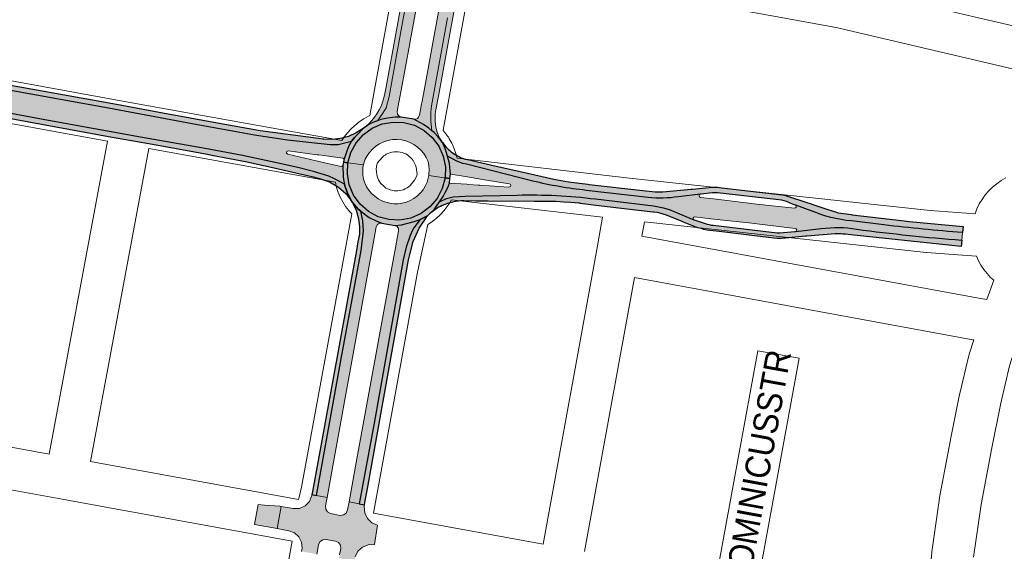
# Paper-space layout 'Layout1' of a CAD drawing. Header units: metres. Extents: x 123097 to 144122, y 392739 to 407589.
# Tile 265 of 510: x 132133 to 132438, y 398191 to 398356. Entities that reach past the tile are written whole.
import ezdxf
from ezdxf.enums import TextEntityAlignment as Align

# ---------------------------------------------------------------- set-up
doc = ezdxf.new("R2010")
doc.units = ezdxf.units.M
doc.header["$MEASUREMENT"] = 0
for name, color, linetype, lineweight in [('gs-anno-wegen algemeen tekst', 7, 'Continuous', 0), ('gs-knt-wegen algemeen', 7, 'Continuous', 0), ('ir-ARC-asfalt-hoofdwegen-te inspecteren', 5, 'Continuous', 0), ('ir-ARC-fietspaden naastliggend- te inspecteren', 1, 'Continuous', 0)]:
    doc.layers.add(name, color=color, linetype=linetype, lineweight=lineweight)
doc.styles.add('Style-Arial', font='arial.ttf')

psp = doc.layouts.get("Layout1")

# ---------------------------------------------------------------- hatches: boundary and pattern name
at = {"layer": 'ir-ARC-asfalt-hoofdwegen-te inspecteren', "linetype": 'Continuous', "lineweight": 13}
for points in [[(132265.18, 398373.011, 0.4092691), (132263.26, 398375.8), (132262.274, 398375.985), (132264.236, 398387.774), (132264.655, 398387.686), (132264.656, 398387.691), (132265.411, 398387.54, 0.4200899), (132268.12, 398389.38), (132268.149, 398389.54), (132281.558, 398462.896), (132281.689, 398463.598), (132281.686, 398463.598), (132284.01, 398476.31, 0.3861585), (132281.87, 398479.22), (132281.241, 398479.329), (132281.243, 398479.341), (132280.921, 398479.389), (132283.196, 398491.149), (132284.361, 398490.949, 0.4084122), (132287.11, 398493.2), (132287.277, 398494.112), (132287.281, 398494.111), (132287.413, 398494.849), (132287.412, 398494.849), (132290.83, 398513.551, 0.4105519), (132289.01, 398516.61), (132287.98, 398516.82), (132289.991, 398528.683), (132291.214, 398528.448, 0.1733107), (132292.725, 398528.746, 0.1113431), (132293.74, 398529.972), (132294.048, 398530.561), (132294.35, 398531.137, 0.0531389), (132294.585, 398531.874), (132294.663, 398532.674), (132294.676, 398533.447), (132294.614, 398533.945), (132293.464, 398538.903, -0.0653339), (132293.233, 398541.185), (132293.248, 398541.444), (132293.273, 398541.803), (132293.269, 398541.803), (132293.55, 398546.64), (132293.586, 398547.022), (132293.636, 398547.406), (132294.341, 398551.268), (132294.465, 398551.94), (132294.464, 398551.94), (132296.401, 398562.55), (132296.525, 398563.215), (132296.522, 398563.215), (132298.638, 398574.803), (132299.077, 398577.183), (132299.261, 398578.158), (132308.418, 398576.555), (132308.551, 398576.538), (132308.36, 398575.544), (132307.931, 398573.161), (132307.737, 398572.088), (132304.731, 398572.629), (132298.05, 398534.393), (132297.9, 398533.534), (132291.914, 398501.947), (132283.562, 398455.79), (132279.983, 398436.552), (132273.645, 398401.804), (132267.605, 398369.144), (132265.293, 398356.17), (132262.385, 398340.287), (132260.353, 398328.935, 0.0734703), (132260.426, 398321.217), (132259.509, 398321.987), (132257.807, 398323.152), (132255.62, 398324.384), (132254.847, 398324.77, 0.4023947), (132256.57, 398325.999), (132257.124, 398328.898), (132257.129, 398328.897), (132257.271, 398329.633), (132257.265, 398329.634), (132257.31, 398329.87), (132257.82, 398332.56), (132265.142, 398372.799)], [(132249.75, 398327.19, 0.4195837), (132250.97, 398325.45), (132249.038, 398325.409), (132246.732, 398325.114), (132244.663, 398324.663), (132243.604, 398324.296), (132245.291, 398326.604), (132246.26, 398328.319), (132247.192, 398331.824), (132249.69, 398345.656), (132254.164, 398370.039), (132257.594, 398388.382), (132260.801, 398406.129), (132265.424, 398431.556), (132268.556, 398448.035), (132274.894, 398483.156), (132277.163, 398495.654), (132280.626, 398513.361, 0.0844897), (132280.673, 398523.113), (132282.312, 398531.902, 0.1045372), (132284.387, 398535.484), (132284.568, 398536.482), (132288.41, 398557.625), (132289.237, 398562.175), (132289.239, 398562.188), (132289.685, 398564.605), (132292.88, 398563.947), (132289.957, 398547.638), (132289.954, 398547.639), (132289.891, 398547.269), (132287.461, 398533.842), (132287.459, 398533.842), (132287.394, 398533.473), (132287.101, 398531.93), (132287.07, 398531.764), (132287.066, 398531.475), (132287.109, 398530.827), (132287.177, 398530.47), (132287.289, 398530.144), (132287.365, 398530.006), (132287.56, 398529.753), (132287.775, 398529.546), (132288.011, 398529.373), (132288.967, 398528.872), (132289.274, 398528.768), (132289.983, 398528.685), (132289.991, 398528.683), (132287.98, 398516.82), (132287.866, 398516.843), (132287.66, 398516.886), (132287.66, 398516.885), (132286.949, 398517.03, 0.4294212), (132284.01, 398514.96), (132283.842, 398514.048), (132283.839, 398514.049), (132283.703, 398513.311), (132283.706, 398513.311), (132280.2, 398494.31), (132280.149, 398494.038, 0.4169601), (132282.03, 398491.35), (132283.196, 398491.149), (132280.921, 398479.389), (132280.73, 398479.417), (132279.969, 398479.549, 0.4107291), (132277.19, 398477.61), (132272.619, 398452.562), (132272.609, 398452.564), (132272.475, 398451.826), (132272.485, 398451.824), (132270.315, 398439.936), (132270.313, 398439.936), (132270.294, 398439.822), (132267.73, 398425.767), (132267.705, 398425.633), (132267.705, 398425.633), (132261.36, 398390.86), (132261.3, 398390.519, 0.4002942), (132263.06, 398388.01), (132264.12, 398387.798), (132264.236, 398387.774), (132262.274, 398375.985), (132261.289, 398376.169, 0.4346122), (132258.32, 398374.08), (132253.733, 398348.956), (132253.73, 398348.957), (132253.596, 398348.219), (132253.598, 398348.219), (132250.96, 398333.77), (132250.44, 398331.08), (132250.305, 398330.321), (132250.252, 398330.064), (132250.26, 398330.063)], [(132261.69, 398327.63, 0.1770104), (132263.057, 398318.707), (132263.406, 398318.109), (132263.783, 398317.535), (132262.27, 398319.47), (132261.127, 398320.629), (132260.426, 398321.217, -0.0734703), (132260.353, 398328.935), (132262.385, 398340.287), (132265.293, 398356.17), (132267.605, 398369.144), (132273.645, 398401.804), (132279.983, 398436.552), (132283.562, 398455.79), (132291.914, 398501.947), (132297.9, 398533.534), (132298.736, 398531.248), (132293.029, 398500), (132292.412, 398496.621), (132287.715, 398470.322), (132273.655, 398393.277), (132273.583, 398392.875), (132271.468, 398381.134), (132270.853, 398381.233), (132270.694, 398380.246), (132271.291, 398380.15), (132269.038, 398367.643), (132262.54, 398331.871)], [(132278.967, 398513.809, 0.0994567), (132278.832, 398522.627), (132279.663, 398527.555), (132280.309, 398524.947, -0.100711), (132280.626, 398513.361), (132277.163, 398495.654), (132274.894, 398483.156), (132268.556, 398448.035), (132265.424, 398431.556), (132260.801, 398406.129), (132257.594, 398388.382), (132254.164, 398370.039), (132249.69, 398345.656), (132247.192, 398331.824), (132246.26, 398328.319), (132245.291, 398326.604), (132243.604, 398324.296), (132242.725, 398323.991), (132241.251, 398323.341), (132239.226, 398321.934), (132240.079, 398322.616), (132240.89, 398323.353, 0.1570472), (132245.87, 398332.69), (132246.25, 398334.77), (132252.695, 398369.924), (132252.89, 398370.99), (132257.64, 398397.412), (132257.64, 398397.412), (132276.373, 398500), (132278.454, 398511.399), (132278.612, 398512.14)], [(132372.752, 398297.272, 0.7626472), (132373.106, 398298.182), (132377.865, 398296.485, 0.0786348), (132390.331, 398293.318), (132400.416, 398292.082, 0.0095899), (132424.766, 398289.715), (132424.554, 398287.385, -0.0136761), (132391.958, 398290.753, 0.0836673), (132380.999, 398290.928), (132373.093, 398290.039, 0.8073343), (132372.946, 398290.979), (132360.282, 398292.516), (132360.283, 398292.52), (132359.537, 398292.602), (132359.537, 398292.602), (132346.824, 398294), (132341.851, 398294.593, 0.7844867), (132341.539, 398293.67), (132337.158, 398295.54, 0.0697134), (132329.082, 398298.007), (132311.082, 398300.113, 0.0387927), (132286.883, 398301.304), (132270.765, 398300.938), (132267.068, 398300.813), (132265.009, 398300.256), (132262.82, 398299.214), (132263.941, 398300.895), (132264.605, 398302.159), (132265.35, 398303.624), (132265.89, 398304.994), (132271.27, 398304.65), (132271.744, 398304.62), (132274.825, 398304.422), (132275.32, 398304.39), (132284.28, 398303.81, 1.0099838), (132284.42, 398304.82), (132275.52, 398306.28), (132274.998, 398306.365), (132272.005, 398306.852), (132271.53, 398306.929), (132266.173, 398307.793), (132265.946, 398311.083), (132265.277, 398313.384), (132268.158, 398311.84), (132270.075, 398311.099), (132271.214, 398310.862), (132291.683, 398305.627, 0.0309584), (132308.219, 398302.771), (132327.435, 398300.556, 0.0600072), (132336.768, 398300.772), (132343.495, 398301.587, 0.7776652), (132343.616, 398300.616), (132347.6, 398300.171), (132360.275, 398298.621), (132360.274, 398298.615), (132361.02, 398298.535)]]:
    psp.add_hatch(color=5, dxfattribs=at).paths.add_polyline_path(points)
for points in [[(132224.58, 398311.93), (132215.82, 398313.98), (132215.449, 398314.31), (132215.537, 398314.799), (132216, 398314.979), (132224.92, 398313.8), (132225.45, 398313.73), (132228.579, 398313.315), (132229.07, 398313.25), (132232.84, 398312.74), (132233.138, 398312.552), (132233.221, 398312.21), (132234.099, 398314.93), (132234.727, 398316.563), (132235.598, 398317.947), (132231.47, 398316.967), (132228.985, 398316.967), (132215.735, 398318.449), (132205.58, 398319.974), (132186.272, 398323.461), (132160.295, 398328.277), (132116.819, 398336.112), (132108.529, 398337.657), (132107.24, 398330.776), (132140.595, 398324.638), (132170.233, 398319.255), (132190.282, 398315.681), (132201.832, 398313.524), (132211.944, 398311.432), (132218.961, 398309.863), (132223.842, 398308.599), (132228.593, 398307.117), (132230.293, 398306.289), (132233.426, 398304.663), (132233.104, 398306.103), (132232.987, 398307.067), (132232.932, 398308.053), (132232.895, 398309.351), (132232.89, 398310.51), (132232.68, 398310.21), (132232.32, 398310.139), (132228.163, 398311.099), (132225.088, 398311.812)], [(132239.263, 398310.654), (132239.383, 398311.212), (132239.805, 398312.39), (132240.378, 398313.503), (132241.091, 398314.531), (132242.028, 398315.561), (132243.091, 398316.46), (132244.263, 398317.212), (132245.525, 398317.802), (132246.853, 398318.22), (132248.225, 398318.459), (132249.616, 398318.515), (132251.003, 398318.389), (132252.361, 398318.082), (132253.668, 398317.6), (132254.9, 398316.951), (132256.036, 398316.145), (132257.057, 398315.197), (132257.944, 398314.124), (132258.683, 398312.943), (132259.261, 398311.676), (132259.522, 398310.399), (132259.621, 398309.099), (132259.556, 398307.797), (132259.478, 398307.361), (132264.304, 398306.672), (132264.522, 398306.641), (132264.616, 398310.014), (132263.964, 398313.324), (132262.598, 398316.409), (132260.585, 398319.117), (132258.024, 398321.314), (132255.042, 398322.892), (132251.785, 398323.774), (132248.414, 398323.915), (132245.095, 398323.31), (132241.991, 398321.987), (132239.255, 398320.012), (132237.022, 398317.483), (132235.402, 398314.523), (132234.475, 398311.279)], [(132239.263, 398310.654), (132234.475, 398311.279), (132234.29, 398307.849), (132234.879, 398304.466), (132236.213, 398301.301), (132238.223, 398298.516), (132240.807, 398296.253), (132243.833, 398294.628), (132247.147, 398293.724), (132250.579, 398293.587), (132253.954, 398294.224), (132257.1, 398295.602), (132259.856, 398297.651), (132262.082, 398300.267), (132263.665, 398303.315), (132264.522, 398306.641), (132264.304, 398306.672), (132259.478, 398307.361), (132259.328, 398306.514), (132258.941, 398305.269), (132258.402, 398304.082), (132257.718, 398302.972), (132256.899, 398301.958), (132255.957, 398301.055), (132254.909, 398300.279), (132253.771, 398299.641), (132252.562, 398299.15), (132251.301, 398298.814), (132250.008, 398298.639), (132248.703, 398298.626), (132247.408, 398298.78), (132246.149, 398299.093), (132244.94, 398299.562), (132243.799, 398300.179), (132242.745, 398300.934), (132241.793, 398301.815), (132240.957, 398302.807), (132240.254, 398303.898), (132239.7, 398305.071), (132239.316, 398306.262), (132239.087, 398307.492), (132239.021, 398308.742), (132239.12, 398309.989)], [(132241.79, 398283.5), (132242.3, 398286.21), (132243.25, 398291.49), (132243.574, 398292.171), (132244.194, 398292.599), (132244.945, 398292.662), (132243.206, 398293.397), (132241.037, 398294.423), (132238.473, 398296.312), (132239.112, 398293.355), (132239.308, 398290.254), (132238.506, 398284.196), (132236.5, 398272.964), (132232.408, 398250.659), (132224.713, 398208.402), (132228.011, 398207.743), (132229.997, 398218.734)], [(132250.14, 398290.28), (132249.18, 398285.02), (132248.69, 398282.36), (132236.842, 398217.468), (132234.827, 398206.455), (132234.82, 398206.419), (132237.934, 398205.846), (132242.538, 398230.771), (132251.604, 398281.318), (132252.446, 398285.209), (132253.69, 398288.78), (132254.414, 398290.469), (132254.866, 398291.198), (132256.778, 398293.792), (132255.006, 398293.126), (132251.061, 398292.123), (132249.039, 398291.89), (132249.679, 398291.578), (132250.081, 398290.99)], [(132213.811, 398205.038), (132212.516, 398198.184), (132216.197, 398197.476), (132217.904, 398196.807), (132219.263, 398195.576), (132220.095, 398193.942), (132220.293, 398192.119), (132220.122, 398191.099), (132221.535, 398190.853), (132224.831, 398190.279), (132225.023, 398191.324), (132225.378, 398193.217), (132225.82, 398194.134), (132226.652, 398194.72), (132227.664, 398194.829), (132230.623, 398194.304), (132231.571, 398193.9), (132232.17, 398193.062), (132232.247, 398192.034), (132231.898, 398190.083), (132231.706, 398189.032), (132234.746, 398188.459), (132236.489, 398188.131), (132236.724, 398189.425), (132237.563, 398191.15), (132238.962, 398192.463), (132240.736, 398193.193), (132242.654, 398193.242), (132243.653, 398199.184), (132241.868, 398199.947), (132240.476, 398201.299), (132239.662, 398203.06), (132239.534, 398204.997), (132239.615, 398205.537), (132237.934, 398205.846), (132234.82, 398206.419), (132234.346, 398203.919), (132233.924, 398202.979), (132233.093, 398202.37), (132232.069, 398202.252), (132229.097, 398202.842), (132228.177, 398203.305), (132227.611, 398204.165), (132227.549, 398205.193), (132228.011, 398207.743), (132224.713, 398208.402), (132223.306, 398208.683), (132223.243, 398208.399), (132222.54, 398206.589), (132221.195, 398205.188), (132219.415, 398204.412), (132217.473, 398204.379)], [(132212.516, 398198.184), (132213.811, 398205.038), (132213.337, 398205.123), (132208.658, 398205.449), (132206.633, 398205.586), (132205.514, 398199.464)]]:
    psp.add_hatch(color=5, dxfattribs=at).paths.add_polyline_path(points, flags=0)
at = {"layer": 'ir-ARC-fietspaden naastliggend- te inspecteren', "linetype": 'Continuous', "lineweight": 30, "extrusion": (0, 0, -1)}
for points in [[(-132226.714, 398318.624), (-132225.326, 398318.773), (-132207.236, 398321.195), (-132195.25, 398323.374), (-132175.986, 398326.839), (-132162.823, 398329.323), (-132128.805, 398335.393), (-132108.795, 398339.077), (-132108.529, 398337.657), (-132116.819, 398336.112), (-132160.295, 398328.277), (-132186.272, 398323.461), (-132205.58, 398319.974), (-132215.735, 398318.449), (-132228.985, 398316.967), (-132231.47, 398316.967), (-132235.598, 398317.947), (-132235.665, 398318.053), (-132236.485, 398319.108), (-132237.467, 398320.095), (-132239.226, 398321.934), (-132237.024, 398320.532), (-132234.636, 398319.478), (-132232.156, 398318.804), (-132229.604, 398318.505), (-132227.035, 398318.589)], [(-132239.226, 398321.934), (-132237.467, 398320.095), (-132236.485, 398319.108), (-132235.665, 398318.053), (-132235.598, 398317.947), (-132234.727, 398316.563), (-132234.099, 398314.93), (-132233.221, 398312.21), (-132233.075, 398311.462), (-132234.475, 398311.279), (-132235.402, 398314.523), (-132237.022, 398317.483), (-132239.255, 398320.012), (-132241.991, 398321.987), (-132245.095, 398323.31), (-132248.414, 398323.915), (-132251.785, 398323.774), (-132255.042, 398322.892), (-132258.024, 398321.314), (-132260.585, 398319.117), (-132262.598, 398316.409), (-132263.964, 398313.324), (-132264.616, 398310.014), (-132264.522, 398306.641), (-132266.035, 398306.424), (-132266.173, 398307.793), (-132265.946, 398311.083), (-132265.277, 398313.384), (-132264.594, 398315.736), (-132263.783, 398317.535), (-132262.27, 398319.47), (-132261.127, 398320.629), (-132260.426, 398321.217), (-132259.509, 398321.987), (-132257.807, 398323.152), (-132255.62, 398324.384), (-132254.847, 398324.77), (-132250.97, 398325.45), (-132249.038, 398325.409), (-132246.732, 398325.114), (-132244.663, 398324.663), (-132243.604, 398324.296), (-132242.725, 398323.991), (-132241.251, 398323.341)], [(-132264.522, 398306.641), (-132263.665, 398303.315), (-132262.082, 398300.267), (-132259.856, 398297.651), (-132257.1, 398295.602), (-132253.954, 398294.224), (-132250.579, 398293.587), (-132247.147, 398293.724), (-132243.833, 398294.628), (-132240.807, 398296.253), (-132238.223, 398298.516), (-132236.213, 398301.301), (-132234.879, 398304.466), (-132234.29, 398307.849), (-132234.475, 398311.279), (-132233.075, 398311.462), (-132232.89, 398310.51), (-132232.895, 398309.351), (-132232.932, 398308.053), (-132232.987, 398307.067), (-132233.104, 398306.103), (-132233.426, 398304.663), (-132233.623, 398303.889), (-132234.458, 398301.702), (-132235.789, 398299.144), (-132236.543, 398298.292), (-132237.006, 398297.679), (-132237.637, 398296.929), (-132238.473, 398296.312), (-132241.037, 398294.423), (-132243.206, 398293.397), (-132244.945, 398292.662), (-132249.039, 398291.89), (-132251.061, 398292.123), (-132255.006, 398293.126), (-132256.778, 398293.792), (-132257.207, 398293.954), (-132258.046, 398294.371), (-132259.106, 398294.866), (-132259.317, 398295.099), (-132259.739, 398295.5), (-132261.21, 398296.974), (-132262.11, 398298.149), (-132262.82, 398299.214), (-132263.941, 398300.895), (-132264.605, 398302.159), (-132265.35, 398303.624), (-132265.89, 398304.994), (-132266.035, 398306.424)], [(-132237.542, 398286.804), (-132237.12, 398284.14), (-132224.214, 398213.531), (-132223.49, 398209.669), (-132223.306, 398208.683), (-132224.713, 398208.402), (-132232.408, 398250.659), (-132236.5, 398272.964), (-132238.506, 398284.196), (-132239.308, 398290.254), (-132239.112, 398293.355), (-132238.473, 398296.312), (-132237.637, 398296.929), (-132237.006, 398297.679), (-132236.543, 398298.292), (-132235.789, 398299.144), (-132237.009, 398296.666), (-132237.78, 398294.013), (-132238.07, 398291.607), (-132237.99, 398289.185)]]:
    psp.add_hatch(color=1, dxfattribs=at).paths.add_polyline_path(points, flags=0)
at = {"layer": 'ir-ARC-fietspaden naastliggend- te inspecteren', "linetype": 'Continuous', "lineweight": 30}
for points in [[(132190.993, 398313.942), (132192.33, 398313.698), (132203.27, 398311.606), (132212.031, 398309.645), (132223.255, 398307.073), (132225.66, 398306.41), (132228.751, 398305.38), (132231.567, 398303.74), (132233.906, 398301.652), (132235.789, 398299.144), (132234.458, 398301.702), (132233.623, 398303.889), (132233.426, 398304.663), (132230.293, 398306.289), (132228.593, 398307.117), (132223.842, 398308.599), (132218.961, 398309.863), (132211.944, 398311.432), (132201.832, 398313.524), (132190.282, 398315.681), (132170.233, 398319.255), (132140.595, 398324.638), (132107.24, 398330.776), (132106.942, 398329.183), (132160.339, 398319.473), (132172.194, 398317.381)], [(132239.615, 398205.537), (132239.843, 398206.879), (132240.365, 398209.949), (132253.26, 398281.33), (132253.491, 398282.496), (132254.655, 398286.917), (132256.544, 398291.08), (132259.106, 398294.866), (132258.046, 398294.371), (132257.207, 398293.954), (132256.778, 398293.792), (132254.866, 398291.198), (132254.414, 398290.469), (132253.69, 398288.78), (132252.446, 398285.209), (132251.604, 398281.318), (132242.538, 398230.771), (132237.934, 398205.846)]]:
    psp.add_hatch(color=1, dxfattribs=at).paths.add_polyline_path(points, flags=0)
for points in [[(132329.566, 398302.292, 0.0419167), (132331.93, 398302.363), (132340.743, 398303.144), (132340.744, 398303.141), (132341.117, 398303.177), (132346.331, 398303.684), (132347.76, 398303.793), (132348.328, 398303.785), (132348.895, 398303.735), (132350.233, 398303.581), (132368.857, 398301.433), (132369.579, 398301.313), (132370.284, 398301.116), (132376.881, 398298.91), (132376.88, 398298.91), (132377.592, 398298.672), (132377.592, 398298.673), (132378.392, 398298.405), (132382.779, 398296.975), (132384.671, 398296.348, 0.0546524), (132387.935, 398295.577), (132390.235, 398295.281), (132390.235, 398295.277), (132390.607, 398295.233), (132405.865, 398293.44), (132408.268, 398293.142), (132409.377, 398293.034), (132424.938, 398291.598), (132424.766, 398289.715, -0.0095899), (132400.416, 398292.082), (132390.331, 398293.318, -0.0786348), (132377.865, 398296.485), (132373.106, 398298.182), (132373.002, 398298.242), (132372.148, 398298.536), (132370.282, 398299.304), (132369.543, 398299.531), (132368.773, 398299.696), (132348.88, 398301.986), (132348.08, 398302.036), (132347.685, 398302.039), (132347.296, 398302.02), (132343.696, 398301.621), (132343.495, 398301.587), (132336.768, 398300.772, -0.0600072), (132327.435, 398300.556), (132308.219, 398302.771, -0.0309584), (132291.683, 398305.627), (132271.214, 398310.862), (132270.075, 398311.099), (132268.158, 398311.84), (132265.277, 398313.384), (132264.594, 398315.736), (132263.783, 398317.535, 0.0842746), (132266.843, 398314.401, 0.0955955), (132271.344, 398312.281), (132271.667, 398312.287), (132274.598, 398311.56), (132278.624, 398310.697), (132278.989, 398310.613), (132287.756, 398308.589), (132292.343, 398307.552), (132298.178, 398306.246), (132300.48, 398305.774), (132302.791, 398305.372), (132308.736, 398304.673), (132308.735, 398304.672), (132309.108, 398304.629), (132325.747, 398302.726)], [(132270.387, 398299.523, 0.1022393), (132263.61, 398298.06, 0.0373216), (132261.629, 398296.964), (132261.621, 398296.975), (132261.323, 398296.758, 0.0333382), (132259.739, 398295.5), (132261.21, 398296.974), (132262.11, 398298.149), (132262.82, 398299.214), (132265.009, 398300.256), (132267.068, 398300.813), (132270.765, 398300.938), (132286.883, 398301.304, -0.0387927), (132311.082, 398300.113), (132329.082, 398298.007, -0.0697134), (132337.158, 398295.54), (132341.539, 398293.67), (132341.633, 398293.623), (132345.041, 398292.573, 0.0627199), (132347.514, 398291.958), (132367.396, 398289.642), (132368.208, 398289.619), (132372.854, 398290.011), (132372.975, 398290.01), (132373.093, 398290.039), (132380.999, 398290.928, -0.0836673), (132391.958, 398290.753, 0.0136761), (132424.554, 398287.385), (132424.376, 398285.437), (132421.436, 398285.677), (132390.145, 398289.024), (132389.296, 398289.108), (132389.296, 398289.11), (132388.55, 398289.184), (132388.55, 398289.183), (132387.701, 398289.267, 0.0475526), (132385.349, 398289.355), (132376.498, 398288.599), (132376.498, 398288.6), (132376.124, 398288.567), (132369.938, 398288.017, -0.0554312), (132367.393, 398287.928), (132362.871, 398288.444), (132348.588, 398290.119), (132346.514, 398290.362), (132345.732, 398290.475), (132344.686, 398290.696), (132343.788, 398290.94), (132342.835, 398291.231), (132340.952, 398291.898), (132338.309, 398292.974), (132338.31, 398292.977), (132337.962, 398293.115), (132333.086, 398295.053), (132332.049, 398295.437), (132331.028, 398295.749), (132330.343, 398295.883), (132329.217, 398296.02), (132329.218, 398296.044), (132328.844, 398296.066), (132311.231, 398298.126), (132308.812, 398298.432), (132306.338, 398298.749), (132306.34, 398298.767), (132305.966, 398298.797), (132303.482, 398298.997), (132301.162, 398299.162), (132298.846, 398299.283), (132292.526, 398299.34), (132292.526, 398299.341), (132292.151, 398299.343), (132277.919, 398299.434), (132277.919, 398299.437), (132277.544, 398299.436), (132274.044, 398299.425)]]:
    psp.add_hatch(color=1, dxfattribs=at).paths.add_polyline_path(points)

# ---------------------------------------------------------------- linework, layer by layer
at = {"layer": 'gs-knt-wegen algemeen', "color": 7, "linetype": 'Continuous', "flags": 128}
for points in [[(132241.2, 398325.9), (132250.652, 398377.622)], [(132273.44, 398373.475), (132263.963, 398321.373), (132263.95, 398321.31)], [(132460.891, 398335.484), (132385.65, 398353.094), (132362.311, 398357.335), (132273.44, 398373.475)], [(132371.847, 398368.835), (132388.139, 398365.875), (132388.299, 398365.844), (132388.459, 398365.809), (132466.525, 398347.537)], [(132159.965, 398318.023), (132111.864, 398326.791), (131985.738, 398349.73), (131961.844, 398354.076)], [(132120.599, 398338.434), (132168.72, 398329.662), (132232.604, 398318.162), (132233.425, 398319.402), (132234.359, 398320.57), (132235.393, 398321.65), (132236.61, 398322.863), (132237.936, 398323.958), (132239.357, 398324.924), (132240.863, 398325.753), (132241.2, 398325.9)], [(132263.95, 398321.31), (132264.127, 398321.114), (132264.302, 398320.904), (132264.468, 398320.686), (132265.406, 398319.401), (132265.562, 398319.178), (132265.708, 398318.949), (132265.844, 398318.714), (132266.615, 398317.322), (132266.713, 398317.137), (132266.806, 398316.949), (132267.397, 398315.576), (132267.892, 398314.167), (132268.288, 398312.734), (132321.617, 398306.592), (132414.752, 398296.515), (132428.643, 398295.508), (132429.227, 398297.059), (132429.947, 398298.56), (132430.795, 398299.993), (132431.764, 398301.347), (132432.848, 398302.611), (132434.037, 398303.777), (132435.322, 398304.835), (132436.695, 398305.777), (132438.144, 398306.597)], [(132141.953, 398221.201), (132159.965, 398318.023)], [(132172.776, 398315.702), (132154.763, 398218.872)], [(132235.648, 398295.513), (132235.1, 398296.065), (132234.898, 398296.279), (132234.705, 398296.501), (132233.716, 398297.806), (132232.84, 398299.189), (132232.084, 398300.64), (132231.452, 398302.15), (132230.95, 398303.708), (132230.583, 398305.296), (132172.776, 398315.702)], [(132248.818, 398302.64), (132249.529, 398302.598), (132249.894, 398302.617), (132251.671, 398302.958), (132252.227, 398303.222), (132252.756, 398303.535), (132253.255, 398303.895), (132253.72, 398304.299), (132254.145, 398304.743), (132255.054, 398305.973), (132255.676, 398307.057), (132255.871, 398307.813), (132255.829, 398308.515), (132255.73, 398309.213), (132255.576, 398309.901), (132255.367, 398310.575), (132255.106, 398311.229), (132254.649, 398312.055), (132254.357, 398312.455), (132252.916, 398313.745), (132252.369, 398314.03), (132251.798, 398314.266), (132251.209, 398314.45), (132250.605, 398314.581), (132249.992, 398314.658), (132249.375, 398314.679), (132248.758, 398314.645), (132248.146, 398314.556), (132248.047, 398314.538), (132247.603, 398314.441), (132247.169, 398314.306), (132246.748, 398314.136), (132246.343, 398313.93), (132245.957, 398313.692), (132245.593, 398313.421), (132245.252, 398313.121), (132244.212, 398312.058), (132244.004, 398311.81), (132243.818, 398311.545), (132243.656, 398311.264), (132243.52, 398310.971), (132243.409, 398310.666), (132243.326, 398310.353), (132243.27, 398310.034), (132243.194, 398309.336), (132243.377, 398307.707), (132243.515, 398307.123), (132243.707, 398306.554), (132243.951, 398306.005), (132244.245, 398305.482), (132244.587, 398304.989), (132245.548, 398304.021), (132246.166, 398303.487), (132247.533, 398302.925), (132248.811, 398302.642), (132248.815, 398302.642), (132248.818, 398302.64)], [(132313.273, 398294.447), (132266.54, 398299.83), (132266.162, 398299.17), (132266.032, 398298.953), (132265.894, 398298.742), (132265.748, 398298.536), (132264.482, 398296.824), (132264.368, 398296.674), (132264.249, 398296.527), (132263.054, 398295.217), (132261.746, 398294.02), (132260.336, 398292.944), (132259.165, 398292.206)], [(132219.163, 398207.161), (132219.177, 398207.236), (132219.234, 398207.494), (132220.091, 398211.02), (132235.648, 398295.513)], [(132294.92, 398193.391), (132311.511, 398284.528), (132313.273, 398294.447)], [(132326.239, 398292.996), (132325.46, 398288.609)], [(132434.417, 398274.955), (132433.413, 398275.862), (132432.328, 398277.021), (132431.342, 398278.266), (132430.463, 398279.588), (132429.697, 398280.979), (132429.051, 398282.422), (132423.257, 398282.851), (132413.703, 398283.537), (132413.469, 398283.558), (132326.239, 398292.996)], [(132259.165, 398292.206), (132256.047, 398277.435), (132242.409, 398202.933)], [(132325.46, 398288.609), (132430.331, 398269.345), (132432.23, 398268.996)], [(132323.155, 398275.795), (132307.731, 398191.067)], [(132428.218, 398256.495), (132427.979, 398256.539), (132323.155, 398275.795)], [(132432.23, 398268.996), (132434.417, 398274.955)], [(132446.601, 398270.365), (132445.118, 398266.335), (132443.473, 398261.82), (132442.906, 398259.805), (132442.849, 398259.613), (132439.338, 398248.457), (132436.564, 398236.962), (132433.779, 398223.174), (132430.495, 398205.578), (132428.168, 398189.302), (132428.168, 398189.299), (132428.168, 398189.296)], [(132414.835, 398186.621), (132415.221, 398190.685), (132415.257, 398190.989), (132417.626, 398207.557), (132417.67, 398207.83), (132420.988, 398225.61), (132421.007, 398225.705), (132423.826, 398239.66), (132423.879, 398239.898), (132426.734, 398251.727), (132426.789, 398251.942), (132426.852, 398252.154), (132428.218, 398256.495)], [(132104.311, 398228.047), (132141.953, 398221.201)], [(132154.763, 398218.872), (132219.163, 398207.161)], [(132217.239, 398194.277), (132146.002, 398207.231), (132108.386, 398214.072)], [(132242.409, 398202.933), (132294.92, 398193.391)], [(132199.061, 398093.955), (132217.239, 398194.277)]]:
    psp.add_lwpolyline(points, dxfattribs=at)
psp.add_lwpolyline([(132349.208, 398186.77), (132361.361, 398253.175, -0.3715016), (132361.371, 398253.182), (132374.16, 398250.842, -0.3715034), (132374.168, 398250.831), (132362.44, 398186.749)], format="xyb", dxfattribs=at)
at = {"layer": 'ir-ARC-asfalt-hoofdwegen-te inspecteren', "color": 5, "linetype": 'Continuous', "lineweight": 13}
for points in [[(132258.32, 398374.08), (132253.733, 398348.956), (132253.73, 398348.957), (132253.596, 398348.219), (132253.598, 398348.219), (132250.96, 398333.77), (132250.44, 398331.08), (132250.305, 398330.321), (132250.252, 398330.064), (132250.26, 398330.063), (132249.75, 398327.19, 0.4195837), (132250.97, 398325.45), (132249.038, 398325.409), (132246.732, 398325.114), (132244.663, 398324.663), (132243.604, 398324.296), (132245.291, 398326.604), (132246.26, 398328.319), (132247.192, 398331.824), (132249.69, 398345.656), (132254.164, 398370.039)], [(132265.293, 398356.17), (132262.385, 398340.287), (132260.353, 398328.935, 0.0734703), (132260.426, 398321.217), (132259.509, 398321.987), (132257.807, 398323.152), (132255.62, 398324.384), (132254.847, 398324.77, 0.4023947), (132256.57, 398325.999), (132257.124, 398328.898), (132257.129, 398328.897), (132257.271, 398329.633), (132257.265, 398329.634), (132257.31, 398329.87), (132257.82, 398332.56), (132265.142, 398372.799)], [(132254.164, 398370.039), (132249.69, 398345.656), (132247.192, 398331.824), (132246.26, 398328.319), (132245.291, 398326.604), (132243.604, 398324.296), (132242.725, 398323.991), (132241.251, 398323.341), (132239.226, 398321.934), (132240.079, 398322.616), (132240.89, 398323.353, 0.1570472), (132245.87, 398332.69), (132246.25, 398334.77), (132252.695, 398369.924)], [(132269.038, 398367.643), (132262.54, 398331.871), (132261.69, 398327.63, 0.1770104), (132263.057, 398318.707), (132263.406, 398318.109), (132263.783, 398317.535), (132262.27, 398319.47), (132261.127, 398320.629), (132260.426, 398321.217, -0.0734703), (132260.353, 398328.935), (132262.385, 398340.287), (132265.293, 398356.17)]]:
    psp.add_lwpolyline(points, format="xyb", dxfattribs=at)
at = {"layer": 'ir-ARC-asfalt-hoofdwegen-te inspecteren', "color": 5, "linetype": 'Continuous', "lineweight": 13, "flags": 128}
for points in [[(132107.24, 398330.776), (132140.595, 398324.638), (132170.233, 398319.255), (132190.282, 398315.681), (132201.832, 398313.524), (132211.944, 398311.432), (132218.961, 398309.863), (132223.842, 398308.599), (132228.593, 398307.117), (132230.293, 398306.289), (132233.426, 398304.663), (132233.104, 398306.103), (132232.987, 398307.067), (132232.932, 398308.053), (132232.895, 398309.351), (132232.89, 398310.51), (132232.68, 398310.21), (132232.32, 398310.139), (132228.163, 398311.099), (132225.088, 398311.812), (132224.58, 398311.93), (132215.82, 398313.98), (132215.449, 398314.31), (132215.537, 398314.799), (132216, 398314.979), (132224.92, 398313.8), (132225.45, 398313.73), (132228.579, 398313.315), (132229.07, 398313.25), (132232.84, 398312.74), (132233.138, 398312.552), (132233.221, 398312.21), (132234.099, 398314.93), (132234.727, 398316.563), (132235.598, 398317.947), (132231.47, 398316.967), (132228.985, 398316.967), (132215.735, 398318.449), (132205.58, 398319.974), (132186.272, 398323.461), (132160.295, 398328.277), (132116.819, 398336.112)], [(132236.724, 398189.425), (132237.563, 398191.15), (132238.962, 398192.463), (132240.736, 398193.193), (132242.654, 398193.242), (132243.653, 398199.184), (132241.868, 398199.947), (132240.476, 398201.299), (132239.662, 398203.06), (132239.534, 398204.997), (132239.615, 398205.537), (132237.934, 398205.846), (132234.82, 398206.419), (132234.346, 398203.919), (132233.924, 398202.979), (132233.093, 398202.37), (132232.069, 398202.252), (132229.097, 398202.842), (132228.177, 398203.305), (132227.611, 398204.165), (132227.549, 398205.193), (132228.011, 398207.743), (132224.713, 398208.402), (132223.306, 398208.683), (132223.243, 398208.399), (132222.54, 398206.589), (132221.195, 398205.188), (132219.415, 398204.412), (132217.473, 398204.379), (132213.811, 398205.038), (132212.516, 398198.184), (132216.197, 398197.476), (132217.904, 398196.807), (132219.263, 398195.576), (132220.095, 398193.942), (132220.293, 398192.119), (132220.122, 398191.099)], [(132224.831, 398190.279), (132225.023, 398191.324), (132225.378, 398193.217), (132225.82, 398194.134), (132226.652, 398194.72), (132227.664, 398194.829), (132230.623, 398194.304), (132231.571, 398193.9), (132232.17, 398193.062), (132232.247, 398192.034), (132231.898, 398190.083)]]:
    psp.add_lwpolyline(points, dxfattribs=at)
for points in [[(132239.263, 398310.654), (132239.383, 398311.212), (132239.805, 398312.39), (132240.378, 398313.503), (132241.091, 398314.531), (132242.028, 398315.561), (132243.091, 398316.46), (132244.263, 398317.212), (132245.525, 398317.802), (132246.853, 398318.22), (132248.225, 398318.459), (132249.616, 398318.515), (132251.003, 398318.389), (132252.361, 398318.082), (132253.668, 398317.6), (132254.9, 398316.951), (132256.036, 398316.145), (132257.057, 398315.197), (132257.944, 398314.124), (132258.683, 398312.943), (132259.261, 398311.676), (132259.522, 398310.399), (132259.621, 398309.099), (132259.556, 398307.797), (132259.478, 398307.361), (132264.304, 398306.672), (132264.522, 398306.641), (132264.616, 398310.014), (132263.964, 398313.324), (132262.598, 398316.409), (132260.585, 398319.117), (132258.024, 398321.314), (132255.042, 398322.892), (132251.785, 398323.774), (132248.414, 398323.915), (132245.095, 398323.31), (132241.991, 398321.987), (132239.255, 398320.012), (132237.022, 398317.483), (132235.402, 398314.523), (132234.475, 398311.279)], [(132239.263, 398310.654), (132234.475, 398311.279), (132234.29, 398307.849), (132234.879, 398304.466), (132236.213, 398301.301), (132238.223, 398298.516), (132240.807, 398296.253), (132243.833, 398294.628), (132247.147, 398293.724), (132250.579, 398293.587), (132253.954, 398294.224), (132257.1, 398295.602), (132259.856, 398297.651), (132262.082, 398300.267), (132263.665, 398303.315), (132264.522, 398306.641), (132264.304, 398306.672), (132259.478, 398307.361), (132259.328, 398306.514), (132258.941, 398305.269), (132258.402, 398304.082), (132257.718, 398302.972), (132256.899, 398301.958), (132255.957, 398301.055), (132254.909, 398300.279), (132253.771, 398299.641), (132252.562, 398299.15), (132251.301, 398298.814), (132250.008, 398298.639), (132248.703, 398298.626), (132247.408, 398298.78), (132246.149, 398299.093), (132244.94, 398299.562), (132243.799, 398300.179), (132242.745, 398300.934), (132241.793, 398301.815), (132240.957, 398302.807), (132240.254, 398303.898), (132239.7, 398305.071), (132239.316, 398306.262), (132239.087, 398307.492), (132239.021, 398308.742), (132239.12, 398309.989)], [(132241.79, 398283.5), (132242.3, 398286.21), (132243.25, 398291.49), (132243.574, 398292.171), (132244.194, 398292.599), (132244.945, 398292.662), (132243.206, 398293.397), (132241.037, 398294.423), (132238.473, 398296.312), (132239.112, 398293.355), (132239.308, 398290.254), (132238.506, 398284.196), (132236.5, 398272.964), (132232.408, 398250.659), (132224.713, 398208.402), (132228.011, 398207.743), (132229.997, 398218.734)], [(132250.14, 398290.28), (132249.18, 398285.02), (132248.69, 398282.36), (132236.842, 398217.468), (132234.827, 398206.455), (132234.82, 398206.419), (132237.934, 398205.846), (132242.538, 398230.771), (132251.604, 398281.318), (132252.446, 398285.209), (132253.69, 398288.78), (132254.414, 398290.469), (132254.866, 398291.198), (132256.778, 398293.792), (132255.006, 398293.126), (132251.061, 398292.123), (132249.039, 398291.89), (132249.679, 398291.578), (132250.081, 398290.99)], [(132212.516, 398198.184), (132213.811, 398205.038), (132213.337, 398205.123), (132208.658, 398205.449), (132206.633, 398205.586), (132205.514, 398199.464)]]:
    psp.add_lwpolyline(points, close=True, dxfattribs=at)
at = {"layer": 'ir-ARC-asfalt-hoofdwegen-te inspecteren', "color": 5, "linetype": 'Continuous', "lineweight": 13}
psp.add_lwpolyline([(132372.752, 398297.272, 0.7626472), (132373.106, 398298.182), (132377.865, 398296.485, 0.0786348), (132390.331, 398293.318), (132400.416, 398292.082, 0.0095899), (132424.766, 398289.715), (132424.554, 398287.385, -0.0136761), (132391.958, 398290.753, 0.0836673), (132380.999, 398290.928), (132373.093, 398290.039, 0.8073343), (132372.946, 398290.979), (132360.282, 398292.516), (132360.283, 398292.52), (132359.537, 398292.602), (132359.537, 398292.602), (132346.824, 398294), (132341.851, 398294.593, 0.7844867), (132341.539, 398293.67), (132337.158, 398295.54, 0.0697134), (132329.082, 398298.007), (132311.082, 398300.113, 0.0387927), (132286.883, 398301.304), (132270.765, 398300.938), (132267.068, 398300.813), (132265.009, 398300.256), (132262.82, 398299.214), (132263.941, 398300.895), (132264.605, 398302.159), (132265.35, 398303.624), (132265.89, 398304.994), (132271.27, 398304.65), (132271.744, 398304.62), (132274.825, 398304.422), (132275.32, 398304.39), (132284.28, 398303.81, 1.0099838), (132284.42, 398304.82), (132275.52, 398306.28), (132274.998, 398306.365), (132272.005, 398306.852), (132271.53, 398306.929), (132266.173, 398307.793), (132265.946, 398311.083), (132265.277, 398313.384), (132268.158, 398311.84), (132270.075, 398311.099), (132271.214, 398310.862), (132291.683, 398305.627, 0.0309584), (132308.219, 398302.771), (132327.435, 398300.556, 0.0600072), (132336.768, 398300.772), (132343.495, 398301.587, 0.7776652), (132343.616, 398300.616), (132347.6, 398300.171), (132360.275, 398298.621), (132360.274, 398298.615), (132361.02, 398298.535)], format="xyb", close=True, dxfattribs=at)
at = {"layer": 'ir-ARC-fietspaden naastliggend- te inspecteren', "color": 1, "linetype": 'Continuous', "lineweight": 30}
for points in [[(132116.819, 398336.112), (132160.295, 398328.277), (132186.272, 398323.461), (132205.58, 398319.974), (132215.735, 398318.449), (132228.985, 398316.967), (132231.47, 398316.967), (132235.598, 398317.947), (132235.665, 398318.053), (132236.485, 398319.108), (132237.467, 398320.095), (132239.226, 398321.934), (132237.024, 398320.532), (132234.636, 398319.478), (132232.156, 398318.804), (132229.604, 398318.505), (132227.035, 398318.589), (132226.714, 398318.624), (132225.326, 398318.773), (132207.236, 398321.195), (132195.25, 398323.374), (132175.986, 398326.839), (132162.823, 398329.323), (132128.805, 398335.393)], [(132106.942, 398329.183), (132160.339, 398319.473), (132172.194, 398317.381), (132190.993, 398313.942), (132192.33, 398313.698), (132203.27, 398311.606), (132212.031, 398309.645), (132223.255, 398307.073), (132225.66, 398306.41), (132228.751, 398305.38), (132231.567, 398303.74), (132233.906, 398301.652), (132235.789, 398299.144), (132234.458, 398301.702), (132233.623, 398303.889), (132233.426, 398304.663), (132230.293, 398306.289), (132228.593, 398307.117), (132223.842, 398308.599), (132218.961, 398309.863), (132211.944, 398311.432), (132201.832, 398313.524), (132190.282, 398315.681), (132170.233, 398319.255), (132140.595, 398324.638), (132107.24, 398330.776)]]:
    psp.add_lwpolyline(points, dxfattribs=at)
for points in [[(132239.226, 398321.934), (132237.467, 398320.095), (132236.485, 398319.108), (132235.665, 398318.053), (132235.598, 398317.947), (132234.727, 398316.563), (132234.099, 398314.93), (132233.221, 398312.21), (132233.075, 398311.462), (132234.475, 398311.279), (132235.402, 398314.523), (132237.022, 398317.483), (132239.255, 398320.012), (132241.991, 398321.987), (132245.095, 398323.31), (132248.414, 398323.915), (132251.785, 398323.774), (132255.042, 398322.892), (132258.024, 398321.314), (132260.585, 398319.117), (132262.598, 398316.409), (132263.964, 398313.324), (132264.616, 398310.014), (132264.522, 398306.641), (132266.035, 398306.424), (132266.173, 398307.793), (132265.946, 398311.083), (132265.277, 398313.384), (132264.594, 398315.736), (132263.783, 398317.535), (132262.27, 398319.47), (132261.127, 398320.629), (132260.426, 398321.217), (132259.509, 398321.987), (132257.807, 398323.152), (132255.62, 398324.384), (132254.847, 398324.77), (132250.97, 398325.45), (132249.038, 398325.409), (132246.732, 398325.114), (132244.663, 398324.663), (132243.604, 398324.296), (132242.725, 398323.991), (132241.251, 398323.341)], [(132264.522, 398306.641), (132263.665, 398303.315), (132262.082, 398300.267), (132259.856, 398297.651), (132257.1, 398295.602), (132253.954, 398294.224), (132250.579, 398293.587), (132247.147, 398293.724), (132243.833, 398294.628), (132240.807, 398296.253), (132238.223, 398298.516), (132236.213, 398301.301), (132234.879, 398304.466), (132234.29, 398307.849), (132234.475, 398311.279), (132233.075, 398311.462), (132232.89, 398310.51), (132232.895, 398309.351), (132232.932, 398308.053), (132232.987, 398307.067), (132233.104, 398306.103), (132233.426, 398304.663), (132233.623, 398303.889), (132234.458, 398301.702), (132235.789, 398299.144), (132236.543, 398298.292), (132237.006, 398297.679), (132237.637, 398296.929), (132238.473, 398296.312), (132241.037, 398294.423), (132243.206, 398293.397), (132244.945, 398292.662), (132249.039, 398291.89), (132251.061, 398292.123), (132255.006, 398293.126), (132256.778, 398293.792), (132257.207, 398293.954), (132258.046, 398294.371), (132259.106, 398294.866), (132259.317, 398295.099), (132259.739, 398295.5), (132261.21, 398296.974), (132262.11, 398298.149), (132262.82, 398299.214), (132263.941, 398300.895), (132264.605, 398302.159), (132265.35, 398303.624), (132265.89, 398304.994), (132266.035, 398306.424)], [(132237.542, 398286.804), (132237.12, 398284.14), (132224.214, 398213.531), (132223.49, 398209.669), (132223.306, 398208.683), (132224.713, 398208.402), (132232.408, 398250.659), (132236.5, 398272.964), (132238.506, 398284.196), (132239.308, 398290.254), (132239.112, 398293.355), (132238.473, 398296.312), (132237.637, 398296.929), (132237.006, 398297.679), (132236.543, 398298.292), (132235.789, 398299.144), (132237.009, 398296.666), (132237.78, 398294.013), (132238.07, 398291.607), (132237.99, 398289.185)], [(132239.615, 398205.537), (132239.843, 398206.879), (132240.365, 398209.949), (132253.26, 398281.33), (132253.491, 398282.496), (132254.655, 398286.917), (132256.544, 398291.08), (132259.106, 398294.866), (132258.046, 398294.371), (132257.207, 398293.954), (132256.778, 398293.792), (132254.866, 398291.198), (132254.414, 398290.469), (132253.69, 398288.78), (132252.446, 398285.209), (132251.604, 398281.318), (132242.538, 398230.771), (132237.934, 398205.846)]]:
    psp.add_lwpolyline(points, close=True, dxfattribs=at)
for points in [[(132329.566, 398302.292, 0.0419167), (132331.93, 398302.363), (132340.743, 398303.144), (132340.744, 398303.141), (132341.117, 398303.177), (132346.331, 398303.684), (132347.76, 398303.793), (132348.328, 398303.785), (132348.895, 398303.735), (132350.233, 398303.581), (132368.857, 398301.433), (132369.579, 398301.313), (132370.284, 398301.116), (132376.881, 398298.91), (132376.88, 398298.91), (132377.592, 398298.672), (132377.592, 398298.673), (132378.392, 398298.405), (132382.779, 398296.975), (132384.671, 398296.348, 0.0546524), (132387.935, 398295.577), (132390.235, 398295.281), (132390.235, 398295.277), (132390.607, 398295.233), (132405.865, 398293.44), (132408.268, 398293.142), (132409.377, 398293.034), (132424.938, 398291.598), (132424.766, 398289.715, -0.0095899), (132400.416, 398292.082), (132390.331, 398293.318, -0.0786348), (132377.865, 398296.485), (132373.106, 398298.182), (132373.002, 398298.242), (132372.148, 398298.536), (132370.282, 398299.304), (132369.543, 398299.531), (132368.773, 398299.696), (132348.88, 398301.986), (132348.08, 398302.036), (132347.685, 398302.039), (132347.296, 398302.02), (132343.696, 398301.621), (132343.495, 398301.587), (132336.768, 398300.772, -0.0600072), (132327.435, 398300.556), (132308.219, 398302.771, -0.0309584), (132291.683, 398305.627), (132271.214, 398310.862), (132270.075, 398311.099), (132268.158, 398311.84), (132265.277, 398313.384), (132264.594, 398315.736), (132263.783, 398317.535, 0.0842746), (132266.843, 398314.401, 0.0955955), (132271.344, 398312.281), (132271.667, 398312.287), (132274.598, 398311.56), (132278.624, 398310.697), (132278.989, 398310.613), (132287.756, 398308.589), (132292.343, 398307.552), (132298.178, 398306.246), (132300.48, 398305.774), (132302.791, 398305.372), (132308.736, 398304.673), (132308.735, 398304.672), (132309.108, 398304.629), (132325.747, 398302.726)], [(132270.387, 398299.523, 0.1022393), (132263.61, 398298.06, 0.0373216), (132261.629, 398296.964), (132261.621, 398296.975), (132261.323, 398296.758, 0.0333382), (132259.739, 398295.5), (132261.21, 398296.974), (132262.11, 398298.149), (132262.82, 398299.214), (132265.009, 398300.256), (132267.068, 398300.813), (132270.765, 398300.938), (132286.883, 398301.304, -0.0387927), (132311.082, 398300.113), (132329.082, 398298.007, -0.0697134), (132337.158, 398295.54), (132341.539, 398293.67), (132341.633, 398293.623), (132345.041, 398292.573, 0.0627199), (132347.514, 398291.958), (132367.396, 398289.642), (132368.208, 398289.619), (132372.854, 398290.011), (132372.975, 398290.01), (132373.093, 398290.039), (132380.999, 398290.928, -0.0836673), (132391.958, 398290.753, 0.0136761), (132424.554, 398287.385), (132424.376, 398285.437), (132421.436, 398285.677), (132390.145, 398289.024), (132389.296, 398289.108), (132389.296, 398289.11), (132388.55, 398289.184), (132388.55, 398289.183), (132387.701, 398289.267, 0.0475526), (132385.349, 398289.355), (132376.498, 398288.599), (132376.498, 398288.6), (132376.124, 398288.567), (132369.938, 398288.017, -0.0554312), (132367.393, 398287.928), (132362.871, 398288.444), (132348.588, 398290.119), (132346.514, 398290.362), (132345.732, 398290.475), (132344.686, 398290.696), (132343.788, 398290.94), (132342.835, 398291.231), (132340.952, 398291.898), (132338.309, 398292.974), (132338.31, 398292.977), (132337.962, 398293.115), (132333.086, 398295.053), (132332.049, 398295.437), (132331.028, 398295.749), (132330.343, 398295.883), (132329.217, 398296.02), (132329.218, 398296.044), (132328.844, 398296.066), (132311.231, 398298.126), (132308.812, 398298.432), (132306.338, 398298.749), (132306.34, 398298.767), (132305.966, 398298.797), (132303.482, 398298.997), (132301.162, 398299.162), (132298.846, 398299.283), (132292.526, 398299.34), (132292.526, 398299.341), (132292.151, 398299.343), (132277.919, 398299.434), (132277.919, 398299.437), (132277.544, 398299.436), (132274.044, 398299.425)]]:
    psp.add_lwpolyline(points, format="xyb", close=True, dxfattribs=at)

# ---------------------------------------------------------------- texts
at = {"layer": 'gs-anno-wegen algemeen tekst', "color": 7, "style": 'Style-Arial', "width": 0.909091}
psp.add_text('DOMINICUSSTR', height=7.7, rotation=79.66539, dxfattribs=at).set_placement((132361.199, 398216.13), align=Align.MIDDLE_CENTER)

doc.saveas('drawing.dxf')
